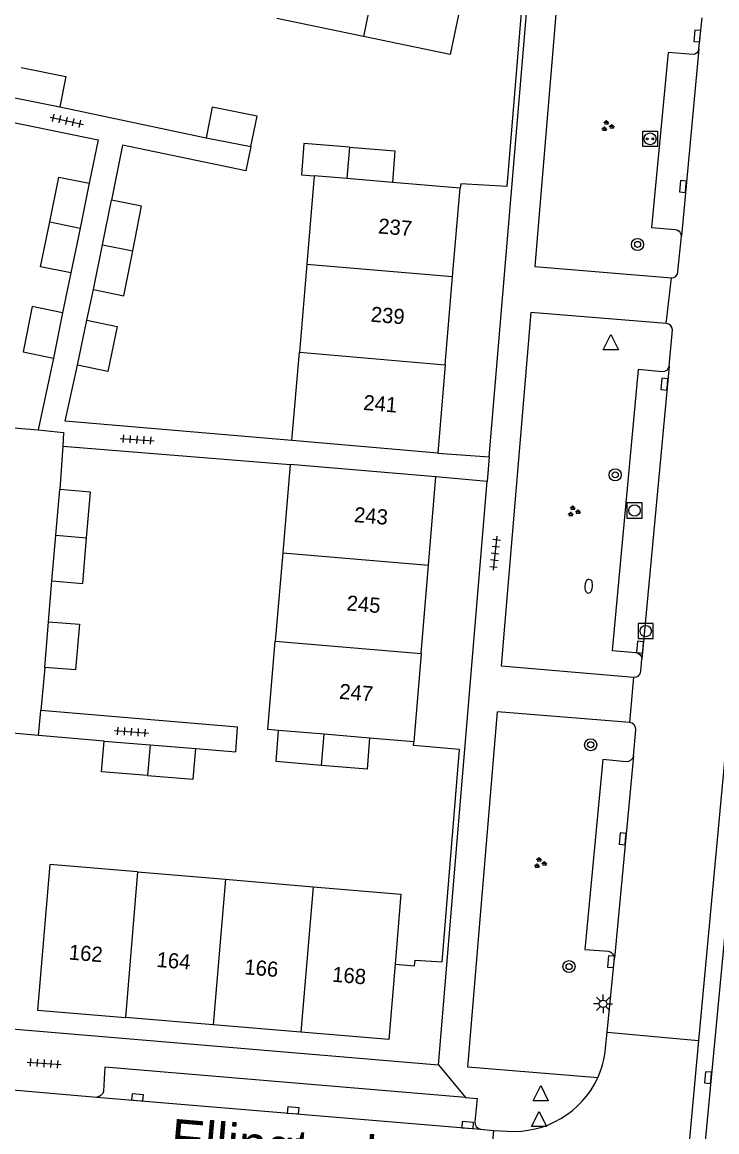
# Model space of a CAD drawing. Extents: x 132999 to 136000, y 398499 to 400501.
# Drawn here: x 134830.8 to 134876.6, y 398796.1 to 398869.4 of the extents above; entities that cross this region are included whole.
import ezdxf

# ---------------------------------------------------------------- set-up
doc = ezdxf.new("R2010")
doc.units = 0
for name, color, linetype in [('gg-afsc-hekwerk', 7, 'Continuous'), ('gg-anno-huisnummerreeks BGT', 7, 'Continuous'), ('gg-anno-openbare ruimte label', 7, 'Continuous'), ('gg-bbg-bijgebouw', 7, 'Continuous'), ('gg-bbg-hoofdgebouw', 7, 'Continuous'), ('gg-bbg-tussenscheiding', 7, 'Continuous'), ('gg-knt-verharding', 7, 'Continuous'), ('gg-knt-verharding nz', 7, 'Continuous'), ('gt-grn-vlakafsluiter', 7, 'Continuous'), ('gt-grn-weggrens', 7, 'Continuous'), ('gt-symb-boom', 7, 'Continuous'), ('gt-symb-brandkraan', 7, 'Continuous'), ('gt-symb-groenvak', 7, 'Continuous'), ('gt-symb-kolk', 7, 'Continuous'), ('gt-symb-laadpunt elektrisch vervoer', 7, 'Continuous'), ('gt-symb-lichtmast', 7, 'Continuous'), ('gt-symb-rioolschacht', 7, 'Continuous'), ('gt-symb-tegel verharding', 7, 'Continuous'), ('gt-symb-waterafsluiter', 7, 'Continuous')]:
    doc.layers.add(name, color=color, linetype=linetype)

# ---------------------------------------------------------------- blocks, each defined once
blk = doc.blocks.new('gt0-TEG1')
at = {"layer": 'gt-symb-tegel verharding'}
for p, q in [((-1.125, 0), (1.125, 0)), ((-0.9, -0.25), (-0.9, 0.25)), ((-0.45, -0.25), (-0.45, 0.25)), ((0, -0.25), (0, 0.25)), ((0.45, -0.25), (0.45, 0.25)), ((0.9, -0.25), (0.9, 0.25))]:
    blk.add_line(p, q, dxfattribs=at)
blk = doc.blocks.new('gt0-KOLK')
at = {"layer": 'gt-symb-kolk'}
blk.add_lwpolyline([(0, 0), (0.375, 0), (0.375, 0.4), (-0.375, 0.4), (-0.375, 0), (0, 0)], dxfattribs=at)
blk = doc.blocks.new('gt0-RS')
at = {"layer": 'gt-symb-rioolschacht'}
blk.add_lwpolyline([(-0.5, -0.5), (0.5, -0.5), (0.5, 0.5), (-0.5, 0.5)], close=True, dxfattribs=at)
blk.add_circle((0, 0), 0.375, dxfattribs=at)
blk = doc.blocks.new('gt0-BOOM')
at = {"layer": 'gt-symb-boom'}
for radius in [0.4, 0.2]:
    blk.add_circle((0, 0), radius, dxfattribs=at)
blk = doc.blocks.new('gt0-LMAST')
at = {"layer": 'gt-symb-lichtmast'}
for p, q in [((-0.182, 0.173), (-0.447, 0.438)), ((-0.005, 0.246), (-0.005, 0.621)), ((0.172, 0.173), (0.437, 0.438)), ((-0.255, -0.004), (-0.63, -0.004)), ((-0.182, -0.181), (-0.447, -0.446)), ((-0.005, -0.254), (-0.005, -0.629)), ((0.437, -0.446), (0.172, -0.181)), ((0.245, -0.004), (0.62, -0.004))]:
    blk.add_line(p, q, dxfattribs=at)
blk.add_circle((-0.005, -0.004), 0.25, dxfattribs=at)
blk = doc.blocks.new('gt0-WAFSL')
at = {"layer": 'gt-symb-waterafsluiter'}
for p, q in [((-0.5, -0.333), (0, 0.667)), ((0, 0.667), (0.5, -0.333)), ((0.5, -0.333), (-0.5, -0.333))]:
    blk.add_line(p, q, dxfattribs=at)
blk = doc.blocks.new('gt0-LEV')
at = {"layer": 'gt-symb-laadpunt elektrisch vervoer'}
blk.add_lwpolyline([(-0.486, 0.501), (0.486, 0.501), (0.486, -0.499), (-0.486, -0.499)], close=True, dxfattribs=at)
for centre, radius in [((0, 0), 0.393), ((-0.186, 0), 0.0566), ((0.186, 0), 0.0566)]:
    blk.add_circle(centre, radius, dxfattribs=at)
blk = doc.blocks.new('gt0-GRVAK')
at = {"layer": 'gt-symb-groenvak'}
for p, q in [((-0.11, 0.189), (-0.228, 0.24)), ((-0.182, 0.153), (0.088, 0.153)), ((-0.091, 0.211), (-0.156, 0.322)), ((-0.047, 0.214), (-0.047, 0.393)), ((-0.004, 0.211), (0.061, 0.322)), ((0.015, 0.189), (0.133, 0.24)), ((0.262, -0.052), (0.197, 0.059)), ((0.305, -0.049), (0.305, 0.13)), ((0.349, -0.052), (0.414, 0.059)), ((-0.245, -0.228), (-0.363, -0.177)), ((-0.318, -0.264), (-0.047, -0.264)), ((-0.226, -0.206), (-0.291, -0.095)), ((-0.183, -0.203), (-0.183, -0.024)), ((-0.139, -0.206), (-0.074, -0.095)), ((-0.12, -0.228), (-0.002, -0.177)), ((0.243, -0.074), (0.125, -0.023)), ((0.17, -0.11), (0.441, -0.11)), ((0.368, -0.074), (0.486, -0.023))]:
    blk.add_line(p, q, dxfattribs=at)
blk = doc.blocks.new('gt0-BR')
at = {"layer": 'gt-symb-brandkraan'}
for centre, radius, start, end in [((-0.244, 0), 0.206, 107.56694, 252.43307), ((0.599, -2.664), 3, 106.89205, 107.56694), ((0, -0.691), 0.938, 73.10799, 106.89205), ((-0.599, -2.664), 3, 72.43309, 73.10799), ((0.244, 0), 0.206, 287.56695, 72.43309), ((0.599, 2.664), 3, 252.43307, 253.10797), ((0, 0.691), 0.938, 253.10797, 286.89206), ((-0.599, 2.664), 3, 286.89206, 287.56695)]:
    blk.add_arc(centre, radius, start, end, dxfattribs=at)

msp = doc.modelspace()

# ---------------------------------------------------------------- linework, layer by layer
at = {"layer": 'gg-afsc-hekwerk'}
for p, q in [((134833.282, 398863.788), (134842.938, 398861.757)), ((134834.023, 398852.837), (134833.466, 398850.194)), ((134835.07, 398849.713), (134835.504, 398851.727)), ((134832.87, 398847.213), (134831.858, 398842.463)), ((134813.329, 398844.021), (134831.858, 398842.463)), ((134833.489, 398841.401), (134833.282, 398838.539)), ((134833.489, 398841.401), (134848.487, 398840.183)), ((134832.544, 398829.806), (134832.77, 398832.51)), ((134832.291, 398826.782), (134832.028, 398823.934)), ((134831.885, 398822.292), (134826.646, 398822.752)), ((134836.223, 398821.929), (134831.885, 398822.292))]:
    msp.add_line(p, q, dxfattribs=at)
for points in [[(134860.053, 398872.102), (134861.283, 398871.802), (134861.209, 398871.388), (134863.798, 398870.81), (134862.772, 398858.534), (134859.742, 398858.716), (134859.696, 398858.421)], [(134822.514, 398864.337), (134835.809, 398861.612), (134835.228, 398858.756)], [(134845.893, 398861.167), (134845.558, 398859.567), (134837.415, 398861.275), (134836.688, 398857.643)], [(134848.605, 398841.766), (134833.636, 398843.053), (134834.448, 398846.736)], [(134842.26, 398821.445), (134844.891, 398821.22), (134845.009, 398822.849), (134832.028, 398823.934)], [(134855.406, 398807.197), (134856.685, 398807.089), (134856.735, 398807.464), (134858.515, 398807.351), (134859.665, 398821.379), (134856.628, 398821.635), (134856.64, 398821.872)]]:
    msp.add_lwpolyline(points, dxfattribs=at)
at = {"layer": 'gg-bbg-bijgebouw'}
for p, q in [((134830.33, 398864.387), (134833.282, 398863.788)), ((134842.938, 398861.757), (134845.893, 398861.167)), ((134835.228, 398858.756), (134834.625, 398855.796)), ((134836.096, 398854.685), (134836.688, 398857.643)), ((134834.625, 398855.796), (134834.023, 398852.837)), ((134835.504, 398851.727), (134836.096, 398854.685)), ((134833.466, 398850.194), (134832.87, 398847.213)), ((134834.448, 398846.736), (134835.07, 398849.713)), ((134833.026, 398835.524), (134833.282, 398838.539)), ((134832.77, 398832.51), (134833.026, 398835.524)), ((134832.291, 398826.782), (134832.544, 398829.806)), ((134836.223, 398821.929), (134839.242, 398821.687)), ((134839.242, 398821.687), (134842.26, 398821.445))]:
    msp.add_line(p, q, dxfattribs=at)
for points in [[(134830.739, 398866.389), (134833.694, 398865.789), (134833.282, 398863.788)], [(134845.893, 398861.167), (134846.313, 398863.17), (134843.339, 398863.764), (134842.938, 398861.757)], [(134852.396, 398861.13), (134849.392, 398861.376), (134849.224, 398859.317), (134850.073, 398859.244)], [(134852.396, 398861.13), (134855.401, 398860.885), (134855.23, 398858.803)], [(134832.626, 398856.203), (134833.229, 398859.163), (134835.228, 398858.756)], [(134838.096, 398854.284), (134838.688, 398857.242), (134836.688, 398857.643)], [(134834.023, 398852.837), (134832.024, 398853.243), (134832.626, 398856.203)], [(134835.504, 398851.727), (134837.504, 398851.327), (134838.096, 398854.284)], [(134833.466, 398850.194), (134831.469, 398850.604), (134830.873, 398847.623), (134832.87, 398847.213)], [(134835.07, 398849.713), (134837.067, 398849.296), (134836.445, 398846.319), (134834.448, 398846.736)], [(134835.058, 398835.352), (134835.314, 398838.366), (134833.282, 398838.539)], [(134832.77, 398832.51), (134834.802, 398832.337), (134835.058, 398835.352)], [(134832.544, 398829.806), (134834.583, 398829.651), (134834.33, 398826.627), (134832.291, 398826.782)], [(134839.063, 398819.652), (134836.045, 398819.894), (134836.223, 398821.929)], [(134839.063, 398819.652), (134842.082, 398819.409), (134842.26, 398821.445)]]:
    msp.add_lwpolyline(points, dxfattribs=at)
at = {"layer": 'gg-bbg-hoofdgebouw'}
for p, q in [((134853.327, 398868.437), (134847.606, 398869.621)), ((134850.073, 398859.244), (134849.584, 398853.418)), ((134859.696, 398858.421), (134855.23, 398858.803)), ((134859.206, 398852.595), (134859.696, 398858.421)), ((134849.584, 398853.418), (134849.094, 398847.592)), ((134858.717, 398846.769), (134859.206, 398852.595)), ((134848.605, 398841.766), (134849.094, 398847.592)), ((134858.717, 398846.769), (134858.227, 398840.943)), ((134858.227, 398840.943), (134848.605, 398841.766)), ((134848.487, 398840.183), (134847.996, 398834.351)), ((134858.102, 398839.372), (134848.487, 398840.183)), ((134857.615, 398833.539), (134858.102, 398839.372)), ((134847.996, 398834.351), (134847.506, 398828.52)), ((134857.127, 398827.705), (134857.615, 398833.539)), ((134857.127, 398827.705), (134856.64, 398821.872)), ((134856.64, 398821.872), (134853.727, 398822.119)), ((134838.42, 398813.288), (134844.211, 398812.8)), ((134844.211, 398812.8), (134850.003, 398812.312)), ((134843.407, 398803.19), (134837.615, 398803.678)), ((134849.198, 398802.702), (134843.407, 398803.19))]:
    msp.add_line(p, q, dxfattribs=at)
for points in [[(134860.053, 398872.102), (134859.049, 398867.254), (134853.327, 398868.437)], [(134847.726, 398822.628), (134847.015, 398822.688), (134847.506, 398828.52)], [(134850.555, 398820.321), (134847.553, 398820.575), (134847.726, 398822.628)], [(134853.727, 398822.119), (134853.557, 398820.067), (134850.555, 398820.321)], [(134838.42, 398813.288), (134832.628, 398813.776), (134831.824, 398804.166), (134837.615, 398803.678)], [(134850.003, 398812.312), (134855.794, 398811.824), (134855.406, 398807.197)], [(134855.406, 398807.197), (134854.989, 398802.214), (134849.198, 398802.702)]]:
    msp.add_lwpolyline(points, dxfattribs=at)
at = {"layer": 'gg-bbg-tussenscheiding'}
for p, q in [((134855.283, 398877.898), (134853.327, 398868.437)), ((134852.396, 398861.13), (134852.227, 398859.06)), ((134852.227, 398859.06), (134850.073, 398859.244)), ((134855.23, 398858.803), (134852.227, 398859.06)), ((134832.626, 398856.203), (134834.625, 398855.796)), ((134836.096, 398854.685), (134838.096, 398854.284)), ((134849.584, 398853.418), (134859.206, 398852.595)), ((134849.094, 398847.592), (134858.717, 398846.769)), ((134833.026, 398835.524), (134835.058, 398835.352)), ((134847.996, 398834.351), (134857.615, 398833.539)), ((134847.506, 398828.52), (134857.127, 398827.705)), ((134850.726, 398822.373), (134847.726, 398822.628)), ((134850.555, 398820.321), (134850.726, 398822.373)), ((134853.727, 398822.119), (134850.726, 398822.373)), ((134839.242, 398821.687), (134839.063, 398819.652)), ((134838.42, 398813.288), (134837.615, 398803.678)), ((134844.211, 398812.8), (134843.407, 398803.19)), ((134850.003, 398812.312), (134849.198, 398802.702))]:
    msp.add_line(p, q, dxfattribs=at)
at = {"layer": 'gg-knt-verharding'}
for p, q in [((134861.615, 398840.698), (134864.661, 398876.989)), ((134881.61, 398868.952), (134875.427, 398802.16)), ((134831.858, 398842.463), (134833.529, 398842.288)), ((134833.529, 398842.288), (134833.489, 398841.401)), ((134858.227, 398840.943), (134861.615, 398840.698)), ((134861.481, 398839.064), (134858.102, 398839.372)), ((134858.282, 398800.56), (134861.481, 398839.064)), ((134831.885, 398822.292), (134832.028, 398823.934)), ((134870.896, 398823.142), (134862.177, 398823.86)), ((134869.402, 398802.718), (134869.885, 398807.594)), ((134869.297, 398801.651), (134869.402, 398802.718)), ((134869.402, 398802.718), (134875.427, 398802.16)), ((134875.427, 398802.16), (134874.497, 398792.114)), ((134829.074, 398798.989), (134835.722, 398798.427)), ((134861.037, 398796.299), (134861.918, 398796.219)), ((134861.498, 398791.28), (134861.918, 398796.219)), ((134861.918, 398796.219), (134862.803, 398796.175))]:
    msp.add_line(p, q, dxfattribs=at)
for points in [[(134875.941, 398872.656), (134875.914, 398872.841), (134875.817, 398872.997), (134875.706, 398873.083), (134875.573, 398873.131), (134866.338, 398873.892), (134864.628, 398853.25), (134873.637, 398852.508)], [(134875.455, 398867.624), (134875.547, 398868.452), (134875.667, 398869.677)], [(134875.455, 398867.624), (134875.406, 398867.469), (134875.302, 398867.342), (134875.197, 398867.277), (134875.075, 398867.244), (134873.42, 398867.383), (134872.322, 398855.84), (134873.884, 398855.696), (134874.008, 398855.669), (134874.119, 398855.608)], [(134882.508, 398866.382), (134881.642, 398857.398), (134877.629, 398814.089), (134876.256, 398799.69), (134875.541, 398792.017)], [(134873.637, 398852.508), (134873.793, 398852.533), (134873.928, 398852.612), (134874.034, 398852.754), (134874.074, 398852.926), (134874.298, 398855.254)], [(134873.301, 398849.503), (134864.369, 398850.216), (134862.415, 398826.899), (134871.173, 398826.147)], [(134873.488, 398846.672), (134873.707, 398849.068), (134873.678, 398849.219), (134873.598, 398849.349), (134873.462, 398849.454), (134873.301, 398849.503)], [(134873.488, 398846.672), (134873.426, 398846.517), (134873.312, 398846.396), (134873.175, 398846.329), (134873.021, 398846.312), (134871.448, 398846.458), (134869.727, 398827.896), (134871.284, 398827.774), (134871.445, 398827.73), (134871.581, 398827.628), (134871.668, 398827.487), (134871.697, 398827.324)], [(134871.173, 398826.147), (134871.329, 398826.158), (134871.473, 398826.229), (134871.588, 398826.367), (134871.634, 398826.545), (134871.697, 398827.324)], [(134868.777, 398799.686), (134860.208, 398800.408), (134862.177, 398823.86)], [(134871.134, 398820.941), (134871.287, 398822.669), (134871.268, 398822.849), (134871.175, 398823.006), (134871.049, 398823.1), (134870.896, 398823.142)], [(134871.134, 398820.941), (134871.077, 398820.784), (134870.972, 398820.662), (134870.821, 398820.581), (134870.651, 398820.562), (134869.113, 398820.715), (134867.918, 398808.17), (134869.494, 398808.051), (134869.642, 398807.999), (134869.764, 398807.902), (134869.853, 398807.757), (134869.885, 398807.594)], [(134803.767, 398805.161), (134833.511, 398802.637), (134858.282, 398800.56)], [(134860.049, 398798.391), (134836.255, 398800.392), (134836.174, 398798.818), (134836.125, 398798.67), (134836.026, 398798.544), (134835.885, 398798.458), (134835.722, 398798.427)], [(134860.049, 398798.391), (134860.817, 398798.327), (134860.675, 398796.783), (134860.688, 398796.621), (134860.758, 398796.474), (134860.881, 398796.36), (134861.037, 398796.299)]]:
    msp.add_lwpolyline(points, dxfattribs=at)
for centre, radius, start, end in [((134873.852, 398855.251), 0.446, 0.42878, 53.21808), ((134862.87, 398802.3), 6.46, 336.12552, 354.22954), ((134863.242, 398802.265), 6.106, 265.87265, 335.014)]:
    msp.add_arc(centre, radius, start, end, dxfattribs=at)
at = {"layer": 'gg-knt-verharding nz'}
for p, q in [((134875.455, 398867.624), (134874.298, 398855.254)), ((134873.488, 398846.672), (134871.697, 398827.324)), ((134871.134, 398820.941), (134869.885, 398807.594)), ((134835.722, 398798.427), (134861.037, 398796.299))]:
    msp.add_line(p, q, dxfattribs=at)
at = {"layer": 'gt-grn-vlakafsluiter'}
for p, q in [((134873.301, 398849.503), (134873.637, 398852.508)), ((134870.896, 398823.142), (134871.173, 398826.147))]:
    msp.add_line(p, q, dxfattribs=at)
at = {"layer": 'gt-grn-weggrens'}
for p, q in [((134861.615, 398840.698), (134861.481, 398839.064)), ((134858.282, 398800.56), (134860.049, 398798.391))]:
    msp.add_line(p, q, dxfattribs=at)

# ---------------------------------------------------------------- block references
at = {"layer": 'gt-symb-boom'}
for p in [(134871.409, 398854.713), (134869.936, 398839.502), (134868.315, 398821.684), (134866.887, 398807.037)]:
    msp.add_blockref('gt0-BOOM', p, dxfattribs=at)
at = {"layer": 'gt-symb-brandkraan', "rotation": 85.46822880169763}
msp.add_blockref('gt0-BR', (134868.185, 398832.147), dxfattribs=at)
at = {"layer": 'gt-symb-groenvak'}
for p in [(134869.412, 398862.523), (134867.189, 398837.083), (134864.968, 398813.87)]:
    msp.add_blockref('gt0-GRVAK', p, dxfattribs=at)
at = {"layer": 'gt-symb-kolk'}
for p, rotation in [((134875.547, 398868.452), 84.38255106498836), ((134874.603, 398858.518), 84.22838046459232), ((134873.376, 398845.462), 84.22838046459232), ((134871.769, 398828.097), 84.22838046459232), ((134870.62, 398815.447), 84.22838046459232), ((134869.86, 398807.345), 84.64191523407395), ((134876.256, 398799.69), 84.66601980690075), ((134838.394, 398798.202), -4.96135122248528), ((134848.668, 398797.339), -4.96135122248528), ((134860.182, 398796.371), -4.96135122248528)]:
    msp.add_blockref('gt0-KOLK', p, dxfattribs=dict(at, rotation=rotation))
at = {"layer": 'gt-symb-laadpunt elektrisch vervoer'}
msp.add_blockref('gt0-LEV', (134872.232, 398861.683), dxfattribs=at)
at = {"layer": 'gt-symb-lichtmast'}
msp.add_blockref('gt0-LMAST', (134869.135, 398804.583), dxfattribs=at)
at = {"layer": 'gt-symb-rioolschacht'}
for p in [(134871.208, 398837.147), (134871.944, 398829.189)]:
    msp.add_blockref('gt0-RS', p, dxfattribs=at)
at = {"layer": 'gt-symb-tegel verharding'}
for p, rotation in [((134833.747, 398862.877), -12.535023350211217), ((134838.392, 398841.828), -4.012171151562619), ((134862.006, 398834.325), -96.42874774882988), ((134838.017, 398822.534), -4.012171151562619), ((134832.262, 398800.652), -4.012171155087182)]:
    msp.add_blockref('gt0-TEG1', p, dxfattribs=dict(at, rotation=rotation))
at = {"layer": 'gt-symb-waterafsluiter'}
for p in [(134869.648, 398848.097), (134865.015, 398798.519), (134864.906, 398796.808)]:
    msp.add_blockref('gt0-WAFSL', p, dxfattribs=at)

# ---------------------------------------------------------------- texts
at = {"layer": 'gg-anno-huisnummerreeks BGT'}
for s, p in [('237', (134854.262, 398855.443)), ('239', (134853.773, 398849.617)), ('241', (134853.283, 398843.791)), ('243', (134852.669, 398836.388)), ('245', (134852.182, 398830.555)), ('247', (134851.694, 398824.721)), ('162', (134833.852, 398807.508)), ('164', (134839.644, 398807.02)), ('166', (134845.435, 398806.532)), ('168', (134851.226, 398806.044))]:
    msp.add_text(s, height=1, rotation=355.2, dxfattribs=at).set_placement(p)
at = {"layer": 'gg-anno-openbare ruimte label'}
msp.add_text('Ellingtonlaan', height=2.5, rotation=355, dxfattribs=at).set_placement((134840.519, 398794.511))

doc.saveas('drawing.dxf')
